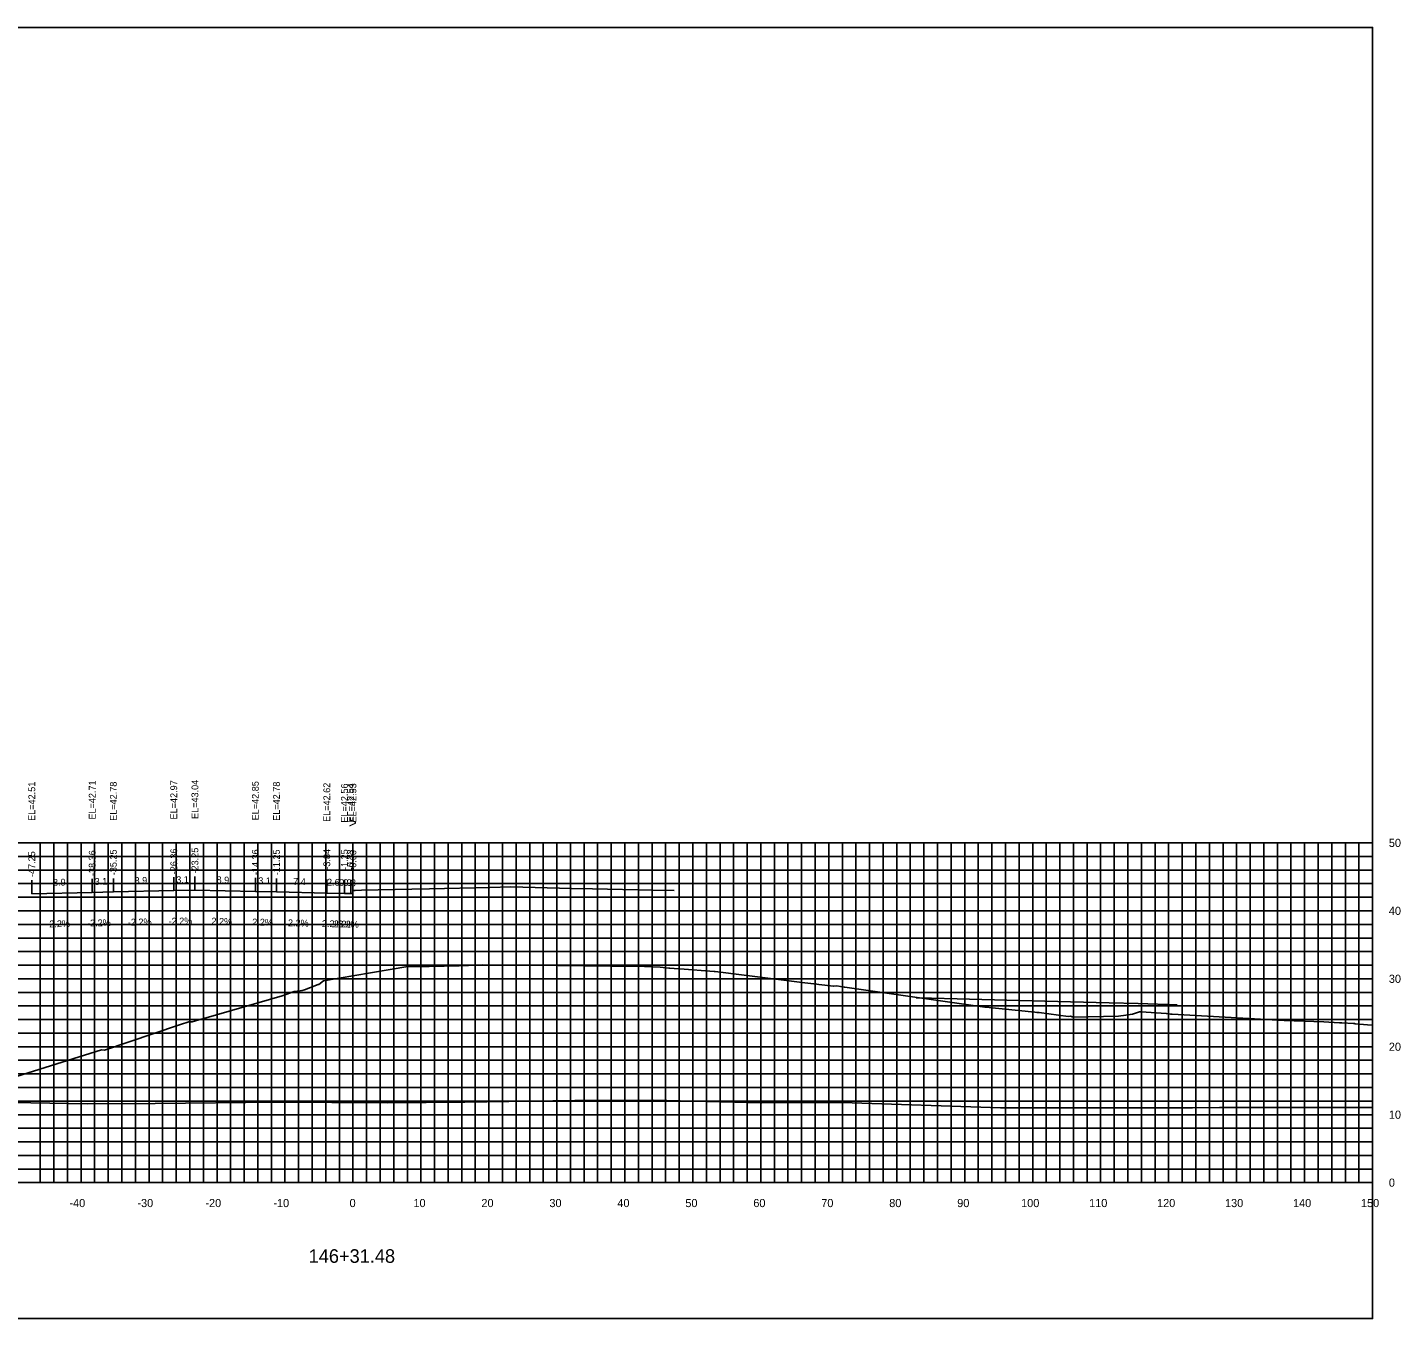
# Model space of a CAD drawing. Extents: x 1800880 to 1818864, y 245271 to 250560.
# Drawn here: x 1815692.3 to 1815894.3, y 249426.1 to 249616.1 of the extents above; entities that cross this region are included whole.
import ezdxf

# ---------------------------------------------------------------- set-up
doc = ezdxf.new("R2010")
doc.units = 0
for name, color, linetype in [('33', 7, 'Continuous'), ('ANNO-TXT', 7, 'Continuous'), ('AXIS', 7, 'Continuous'), ('CL-CNST', 7, 'Continuous'), ('DESIGN - DRAINAGE - Bridges', 7, 'Continuous'), ('Level 32', 7, 'Continuous'), ('Level 37', 7, 'Continuous'), ('Level 46', 7, 'Continuous'), ('Level 62', 7, 'Continuous'), ('SHT-BDR', 7, 'Continuous')]:
    doc.layers.add(name, color=color, linetype=linetype)

msp = doc.modelspace()

# ---------------------------------------------------------------- linework, layer by layer
at = {"layer": 'AXIS'}
msp.add_lwpolyline([(1815740.19, 249489.05), (1815740.51, 249489.05), (1815741.44, 249489.07), (1815748.84, 249489.24), (1815751.44, 249489.29), (1815760.33, 249489.49), (1815763.44, 249489.56), (1815772.33, 249489.36), (1815775.44, 249489.29), (1815784.33, 249489.1), (1815787.44, 249489.03)], dxfattribs=at)
at = {"layer": 'CL-CNST'}
msp.add_lwpolyline([(1815689.91, 249461.44), (1815700.68, 249464.81), (1815703.21, 249465.58), (1815703.63, 249465.57), (1815714.52, 249469.24), (1815714.84, 249469.34), (1815716.05, 249469.74), (1815716.3, 249469.74), (1815716.3, 249469.74), (1815716.55, 249469.74), (1815717.86, 249470.1), (1815718.26, 249470.21), (1815729.8, 249473.54), (1815731.53, 249474.18), (1815732.44, 249474.29), (1815732.74, 249474.31), (1815733.07, 249474.44), (1815735.07, 249475.2), (1815735.15, 249475.2), (1815735.86, 249475.74), (1815742.75, 249476.91), (1815748.26, 249477.84), (1815748.35, 249477.84), (1815750.41, 249477.85), (1815751.11, 249477.86), (1815751.41, 249477.86), (1815755.8, 249477.97), (1815757.17, 249478.03), (1815757.84, 249478.06), (1815759.31, 249478.12), (1815766.74, 249478.04), (1815770.36, 249477.99), (1815778.14, 249477.92), (1815781.87, 249477.9), (1815783.08, 249477.84), (1815785.37, 249477.75), (1815786.66, 249477.63), (1815786.8, 249477.63), (1815788.09, 249477.52), (1815788.3, 249477.51), (1815793.33, 249477.1), (1815793.46, 249477.1), (1815806.66, 249475.47), (1815808.45, 249475.26), (1815808.74, 249475.23), (1815810.91, 249474.98), (1815810.93, 249474.98), (1815811.36, 249474.99), (1815812.47, 249474.84), (1815812.57, 249474.82), (1815833.17, 249471.89), (1815833.28, 249471.89), (1815840.53, 249471.12), (1815840.78, 249471.11), (1815841.14, 249471.08), (1815845.41, 249470.52), (1815845.74, 249470.53), (1815846.16, 249470.41), (1815852.81, 249470.55), (1815853.9, 249470.72), (1815854.86, 249470.83), (1815855.9, 249471.19), (1815856.29, 249471.19), (1815856.89, 249471.14), (1815859.85, 249470.96), (1815860.26, 249470.87), (1815860.49, 249470.85), (1815860.73, 249470.86), (1815876.32, 249469.96), (1815877.21, 249469.92), (1815883.02, 249469.74), (1815883.76, 249469.69), (1815885.35, 249469.58), (1815885.65, 249469.57), (1815887.38, 249469.45), (1815887.54, 249469.45), (1815887.64, 249469.44), (1815889.47, 249469.28), (1815890.19, 249469.22)], dxfattribs=at)
at = {"layer": 'DESIGN - DRAINAGE - Bridges'}
for p, q in [((1815890.19, 249446.05), (1815890.19, 249496.05)), ((1815890.25, 249496.05), (1815890.19, 249496.05)), ((1815890.25, 249486.05), (1815890.19, 249486.05)), ((1815890.25, 249476.05), (1815890.19, 249476.05)), ((1815890.25, 249466.05), (1815890.19, 249466.05)), ((1815890.25, 249456.05), (1815890.19, 249456.05)), ((1815590.19, 249446.05), (1815890.19, 249446.05)), ((1815700.19, 249445.99), (1815700.19, 249446.05)), ((1815710.19, 249445.99), (1815710.19, 249446.05)), ((1815720.19, 249445.99), (1815720.19, 249446.05)), ((1815730.19, 249445.99), (1815730.19, 249446.05)), ((1815740.19, 249445.99), (1815740.19, 249446.05)), ((1815750.19, 249445.99), (1815750.19, 249446.05)), ((1815760.19, 249445.99), (1815760.19, 249446.05)), ((1815770.19, 249445.99), (1815770.19, 249446.05)), ((1815780.19, 249445.99), (1815780.19, 249446.05)), ((1815790.19, 249445.99), (1815790.19, 249446.05)), ((1815800.19, 249445.99), (1815800.19, 249446.05)), ((1815810.19, 249445.99), (1815810.19, 249446.05)), ((1815820.19, 249445.99), (1815820.19, 249446.05)), ((1815830.19, 249445.99), (1815830.19, 249446.05)), ((1815840.19, 249445.99), (1815840.19, 249446.05)), ((1815850.19, 249445.99), (1815850.19, 249446.05)), ((1815860.19, 249445.99), (1815860.19, 249446.05)), ((1815870.19, 249445.99), (1815870.19, 249446.05)), ((1815880.19, 249445.99), (1815880.19, 249446.05)), ((1815890.19, 249445.99), (1815890.19, 249446.05)), ((1815890.25, 249446.05), (1815890.19, 249446.05))]:
    msp.add_line(p, q, dxfattribs=at)
at = {"layer": 'Level 37'}
for p, q in [((1815692.94, 249488.56), (1815692.94, 249490.56)), ((1815701.83, 249488.76), (1815701.83, 249490.76)), ((1815704.94, 249488.83), (1815704.94, 249490.83)), ((1815713.83, 249489.02), (1815713.83, 249491.02)), ((1815716.94, 249489.09), (1815716.94, 249491.09)), ((1815725.83, 249488.9), (1815725.83, 249490.9)), ((1815728.94, 249488.83), (1815728.94, 249490.83)), ((1815736.34, 249488.67), (1815736.34, 249490.67)), ((1815738.94, 249488.61), (1815738.94, 249490.61)), ((1815739.86, 249488.59), (1815739.86, 249490.59)), ((1815740.18, 249488.58), (1815740.18, 249490.58))]:
    msp.add_line(p, q, dxfattribs=at)
msp.add_lwpolyline([(1815590.19, 249426.05), (1815890.19, 249426.05), (1815890.19, 249616.05), (1815590.19, 249616.05)], close=True, dxfattribs=at)
at = {"layer": 'Level 46'}
for p, q in [((1815590.19, 249496.05), (1815890.19, 249496.05)), ((1815694.19, 249446.05), (1815694.19, 249496.05)), ((1815696.19, 249446.05), (1815696.19, 249496.05)), ((1815698.19, 249446.05), (1815698.19, 249496.05)), ((1815700.19, 249446.05), (1815700.19, 249496.05)), ((1815702.19, 249446.05), (1815702.19, 249496.05)), ((1815704.19, 249446.05), (1815704.19, 249496.05)), ((1815706.19, 249446.05), (1815706.19, 249496.05)), ((1815708.19, 249446.05), (1815708.19, 249496.05)), ((1815710.19, 249446.05), (1815710.19, 249496.05)), ((1815712.19, 249446.05), (1815712.19, 249496.05)), ((1815714.19, 249446.05), (1815714.19, 249496.05)), ((1815716.19, 249446.05), (1815716.19, 249496.05)), ((1815718.19, 249446.05), (1815718.19, 249496.05)), ((1815720.19, 249446.05), (1815720.19, 249496.05)), ((1815722.19, 249446.05), (1815722.19, 249496.05)), ((1815724.19, 249446.05), (1815724.19, 249496.05)), ((1815726.19, 249446.05), (1815726.19, 249496.05)), ((1815728.19, 249446.05), (1815728.19, 249496.05)), ((1815730.19, 249446.05), (1815730.19, 249496.05)), ((1815732.19, 249446.05), (1815732.19, 249496.05)), ((1815734.19, 249446.05), (1815734.19, 249496.05)), ((1815736.19, 249446.05), (1815736.19, 249496.05)), ((1815738.19, 249446.05), (1815738.19, 249496.05)), ((1815740.19, 249446.05), (1815740.19, 249496.05)), ((1815742.19, 249446.05), (1815742.19, 249496.05)), ((1815744.19, 249446.05), (1815744.19, 249496.05)), ((1815746.19, 249446.05), (1815746.19, 249496.05)), ((1815748.19, 249446.05), (1815748.19, 249496.05)), ((1815750.19, 249446.05), (1815750.19, 249496.05)), ((1815752.19, 249446.05), (1815752.19, 249496.05)), ((1815754.19, 249446.05), (1815754.19, 249496.05)), ((1815756.19, 249446.05), (1815756.19, 249496.05)), ((1815758.19, 249446.05), (1815758.19, 249496.05)), ((1815760.19, 249446.05), (1815760.19, 249496.05)), ((1815762.19, 249446.05), (1815762.19, 249496.05)), ((1815764.19, 249446.05), (1815764.19, 249496.05)), ((1815766.19, 249446.05), (1815766.19, 249496.05)), ((1815768.19, 249446.05), (1815768.19, 249496.05)), ((1815770.19, 249446.05), (1815770.19, 249496.05)), ((1815772.19, 249446.05), (1815772.19, 249496.05)), ((1815774.19, 249446.05), (1815774.19, 249496.05)), ((1815776.19, 249446.05), (1815776.19, 249496.05)), ((1815778.19, 249446.05), (1815778.19, 249496.05)), ((1815780.19, 249446.05), (1815780.19, 249496.05)), ((1815782.19, 249446.05), (1815782.19, 249496.05)), ((1815784.19, 249446.05), (1815784.19, 249496.05)), ((1815786.19, 249446.05), (1815786.19, 249496.05)), ((1815788.19, 249446.05), (1815788.19, 249496.05)), ((1815790.19, 249446.05), (1815790.19, 249496.05)), ((1815792.19, 249446.05), (1815792.19, 249496.05)), ((1815794.19, 249446.05), (1815794.19, 249496.05)), ((1815796.19, 249446.05), (1815796.19, 249496.05)), ((1815798.19, 249446.05), (1815798.19, 249496.05)), ((1815800.19, 249446.05), (1815800.19, 249496.05)), ((1815802.19, 249446.05), (1815802.19, 249496.05)), ((1815804.19, 249446.05), (1815804.19, 249496.05)), ((1815806.19, 249446.05), (1815806.19, 249496.05)), ((1815808.19, 249446.05), (1815808.19, 249496.05)), ((1815810.19, 249446.05), (1815810.19, 249496.05)), ((1815812.19, 249446.05), (1815812.19, 249496.05)), ((1815814.19, 249446.05), (1815814.19, 249496.05)), ((1815816.19, 249446.05), (1815816.19, 249496.05)), ((1815818.19, 249446.05), (1815818.19, 249496.05)), ((1815820.19, 249446.05), (1815820.19, 249496.05)), ((1815822.19, 249446.05), (1815822.19, 249496.05)), ((1815824.19, 249446.05), (1815824.19, 249496.05)), ((1815826.19, 249446.05), (1815826.19, 249496.05)), ((1815828.19, 249446.05), (1815828.19, 249496.05)), ((1815830.19, 249446.05), (1815830.19, 249496.05)), ((1815832.19, 249446.05), (1815832.19, 249496.05)), ((1815834.19, 249446.05), (1815834.19, 249496.05)), ((1815836.19, 249446.05), (1815836.19, 249496.05)), ((1815838.19, 249446.05), (1815838.19, 249496.05)), ((1815840.19, 249446.05), (1815840.19, 249496.05)), ((1815842.19, 249446.05), (1815842.19, 249496.05)), ((1815844.19, 249446.05), (1815844.19, 249496.05)), ((1815846.19, 249446.05), (1815846.19, 249496.05)), ((1815848.19, 249446.05), (1815848.19, 249496.05)), ((1815850.19, 249446.05), (1815850.19, 249496.05)), ((1815852.19, 249446.05), (1815852.19, 249496.05)), ((1815854.19, 249446.05), (1815854.19, 249496.05)), ((1815856.19, 249446.05), (1815856.19, 249496.05)), ((1815858.19, 249446.05), (1815858.19, 249496.05)), ((1815860.19, 249446.05), (1815860.19, 249496.05)), ((1815862.19, 249446.05), (1815862.19, 249496.05)), ((1815864.19, 249446.05), (1815864.19, 249496.05)), ((1815866.19, 249446.05), (1815866.19, 249496.05)), ((1815868.19, 249446.05), (1815868.19, 249496.05)), ((1815870.19, 249446.05), (1815870.19, 249496.05)), ((1815872.19, 249446.05), (1815872.19, 249496.05)), ((1815874.19, 249446.05), (1815874.19, 249496.05)), ((1815876.19, 249446.05), (1815876.19, 249496.05)), ((1815878.19, 249446.05), (1815878.19, 249496.05)), ((1815880.19, 249446.05), (1815880.19, 249496.05)), ((1815882.19, 249446.05), (1815882.19, 249496.05)), ((1815884.19, 249446.05), (1815884.19, 249496.05)), ((1815886.19, 249446.05), (1815886.19, 249496.05)), ((1815888.19, 249446.05), (1815888.19, 249496.05)), ((1815890.19, 249446.05), (1815890.19, 249496.05)), ((1815590.19, 249494.05), (1815890.19, 249494.05)), ((1815590.19, 249492.05), (1815890.19, 249492.05)), ((1815590.19, 249490.05), (1815890.19, 249490.05)), ((1815590.19, 249488.05), (1815890.19, 249488.05)), ((1815590.19, 249486.05), (1815890.19, 249486.05)), ((1815590.19, 249484.05), (1815890.19, 249484.05)), ((1815590.19, 249482.05), (1815890.19, 249482.05)), ((1815590.19, 249480.05), (1815890.19, 249480.05)), ((1815590.19, 249478.05), (1815890.19, 249478.05)), ((1815590.19, 249476.05), (1815890.19, 249476.05)), ((1815590.19, 249474.05), (1815890.19, 249474.05)), ((1815590.19, 249472.05), (1815890.19, 249472.05)), ((1815590.19, 249470.05), (1815890.19, 249470.05)), ((1815590.19, 249468.05), (1815890.19, 249468.05)), ((1815590.19, 249466.05), (1815890.19, 249466.05)), ((1815590.19, 249464.05), (1815890.19, 249464.05)), ((1815590.19, 249462.05), (1815890.19, 249462.05)), ((1815590.19, 249460.05), (1815890.19, 249460.05)), ((1815590.19, 249458.05), (1815890.19, 249458.05)), ((1815590.19, 249456.05), (1815890.19, 249456.05)), ((1815590.19, 249454.05), (1815890.19, 249454.05)), ((1815590.19, 249452.05), (1815890.19, 249452.05)), ((1815590.19, 249450.05), (1815890.19, 249450.05)), ((1815590.19, 249448.05), (1815890.19, 249448.05)), ((1815590.19, 249446.05), (1815890.19, 249446.05))]:
    msp.add_line(p, q, dxfattribs=at)
at = {"layer": 'Level 62'}
for points in [[(1815692.94, 249488.56), (1815701.83, 249488.76), (1815704.94, 249488.83), (1815713.83, 249489.02), (1815716.94, 249489.09), (1815725.83, 249488.9), (1815728.94, 249488.83), (1815736.34, 249488.67), (1815738.94, 249488.61), (1815739.86, 249488.59), (1815740.18, 249488.58)], [(1815823.07, 249473.25), (1815825.29, 249473.19), (1815829.08, 249473.09), (1815838.2, 249472.85), (1815851.43, 249472.5), (1815855.7, 249472.39), (1815861.47, 249472.24)], [(1815590.19, 249458.14), (1815591.46, 249458.14), (1815617.85, 249457.96), (1815621.89, 249457.97), (1815645.6, 249457.9), (1815651.92, 249457.93), (1815673.36, 249457.95), (1815681.64, 249458), (1815701.12, 249457.65), (1815711.11, 249457.71), (1815728.87, 249457.9), (1815745.25, 249457.8), (1815756.63, 249457.87), (1815772.82, 249458.14), (1815784.38, 249458.21), (1815800.34, 249457.78), (1815812.14, 249457.85), (1815835.48, 249457.04), (1815839.89, 249457.07), (1815863.72, 249457.07), (1815867.65, 249457.09), (1815890.19, 249457.09)]]:
    msp.add_lwpolyline(points, dxfattribs=at)

# ---------------------------------------------------------------- texts
for s, p in [('-40', (1815698.48, 249442.45)), ('-30', (1815708.48, 249442.45)), ('-20', (1815718.48, 249442.45)), ('-10', (1815728.48, 249442.45)), ('0', (1815739.69, 249442.45)), ('10', (1815749.09, 249442.45)), ('20', (1815759.09, 249442.45)), ('30', (1815769.09, 249442.45)), ('40', (1815779.09, 249442.45)), ('50', (1815789.09, 249442.45)), ('60', (1815799.09, 249442.45)), ('70', (1815809.09, 249442.45)), ('80', (1815819.09, 249442.45)), ('90', (1815829.09, 249442.45)), ('100', (1815838.49, 249442.45)), ('110', (1815848.49, 249442.45)), ('120', (1815858.49, 249442.45)), ('130', (1815868.49, 249442.45)), ('140', (1815878.49, 249442.45)), ('150', (1815888.49, 249442.45))]:
    msp.add_text(s, height=1.2).set_placement(p)
at = {"layer": '33'}
for s, p in [('50', (1815892.59, 249495.45)), ('40', (1815892.59, 249485.45)), ('30', (1815892.59, 249475.45)), ('20', (1815892.59, 249465.45)), ('10', (1815892.59, 249455.45)), ('0', (1815892.59, 249445.45))]:
    msp.add_text(s, height=1.2, dxfattribs=at).set_placement(p)
at = {"layer": 'ANNO-TXT'}
for s, rotation, p in [('8.9', 1.2603, (1815696.07, 249489.73)), ('3.1', 1.2603, (1815702.2, 249489.87)), ('8.9', 1.2603, (1815708.07, 249490)), ('3.1', 1.2603, (1815714.2, 249490.13)), ('8.9', 358.7397, (1815720.12, 249490.12)), ('3.1', 358.7397, (1815726.25, 249489.99)), ('7.4', 358.7397, (1815731.38, 249489.88)), ('2.6', 358.7397, (1815736.36, 249489.77)), ('0.9', 358.7397, (1815738.14, 249489.73)), ('0.3', 358.7397, (1815738.76, 249489.71)), ('-2.2%', 1.2603, (1815695.08, 249483.61)), ('-2.2%', 1.2603, (1815701.08, 249483.74)), ('-2.2%', 1.2603, (1815707.08, 249483.87)), ('-2.2%', 1.2603, (1815713.08, 249484.01)), ('2.2%', 358.7397, (1815719.36, 249484.04)), ('2.2%', 358.7397, (1815725.36, 249483.91)), ('2.2%', 358.7397, (1815730.62, 249483.79)), ('2.2%', 358.7397, (1815735.62, 249483.68)), ('2.2%', 358.7397, (1815737.37, 249483.64)), ('2.2%', 358.7397, (1815738, 249483.63))]:
    msp.add_text(s, height=1, rotation=rotation, dxfattribs=at).set_placement(p)
at = {"layer": 'DESIGN - DRAINAGE - Bridges'}
msp.add_text('>', height=1.5, dxfattribs=at).set_placement((1815739.58, 249498.3))
at = {"layer": 'Level 32'}
msp.add_text('146+31.48', height=2, dxfattribs=at).set_placement((1815733.67, 249434.25))
at = {"layer": 'SHT-BDR'}
for s, p in [('EL=42.51', (1815693.44, 249499.29)), ('EL=42.71', (1815702.33, 249499.48)), ('EL=42.78', (1815705.44, 249499.3)), ('EL=42.97', (1815714.33, 249499.5)), ('EL=43.04', (1815717.44, 249499.57)), ('EL=42.85', (1815726.33, 249499.37)), ('EL=42.78', (1815729.44, 249499.3)), ('EL=42.62', (1815736.84, 249499.14)), ('EL=42.56', (1815739.44, 249499.03)), ('EL=42.54', (1815740.36, 249499.06)), ('EL=42.53', (1815740.68, 249499.05)), ('-47.25', (1815693.44, 249491.02)), ('-38.36', (1815702.33, 249491.17)), ('-35.25', (1815705.44, 249491.29)), ('-26.36', (1815714.33, 249491.43)), ('-23.25', (1815717.44, 249491.55)), ('-14.36', (1815726.33, 249491.31)), ('-11.25', (1815729.44, 249491.29)), ('-3.84', (1815736.84, 249492.11)), ('-1.25', (1815739.44, 249492.06)), ('-0.33', (1815740.36, 249492.04)), ('-0.00', (1815740.68, 249491.95))]:
    msp.add_text(s, height=1, rotation=90, dxfattribs=at).set_placement(p)

doc.saveas('drawing.dxf')
